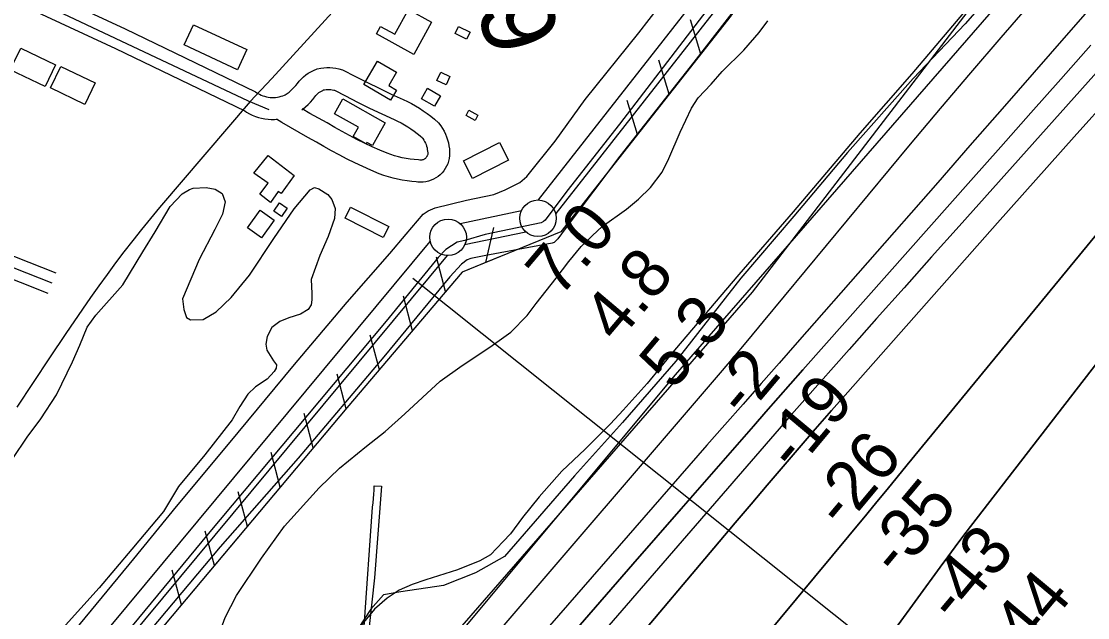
# Model space of a CAD drawing. Extents: x 3683613 to 3738215, y 469626 to 495384.
# Drawn here: x 3704790 to 3706247, y 489688 to 490504 of the extents above; entities that cross this region are included whole.
import ezdxf

# ---------------------------------------------------------------- set-up
doc = ezdxf.new("R2010")
doc.units = 0
for name, color, linetype in [('V-BLDG-OTLN', 7, 'Continuous'), ('V-FLOD-BASE', 7, 'Continuous'), ('V-LEVE-TOET', 7, 'Continuous'), ('V-RAIL-TRAK', 7, 'Continuous'), ('V-RIVR-EDGE', 7, 'Continuous'), ('V-RIVR-RANG', 7, 'Continuous'), ('V-ROAD-CNTR', 7, 'Continuous'), ('V-RRAP-FSHR', 7, 'Continuous'), ('V-SITE-VEGE', 7, 'Continuous'), ('V-SURV-IDEN', 7, 'Continuous'), ('V-SURV-LINE', 7, 'Continuous'), ('V-TOPO-DPTH', 7, 'Continuous'), ('V-TOPO-MINR', 7, 'Continuous'), ('V-TOPO-WATR', 7, 'Continuous')]:
    doc.layers.add(name, color=color, linetype=linetype)

msp = doc.modelspace()

# ---------------------------------------------------------------- linework, layer by layer
at = {"layer": 'V-BLDG-OTLN'}
for points in [[(3705350.5, 490502.6), (3705326.3, 490458.6), (3705275.1, 490486.8), (3705280.7, 490496.9), (3705300.2, 490486.2), (3705318.9, 490520)], [(3705025.1, 490499.1), (3705098, 490465.2), (3705085.1, 490437.4), (3705012.2, 490471.4)], [(3705398.4, 490479.4), (3705382.6, 490487.3), (3705387.4, 490496.7), (3705403.1, 490488.8)], [(3704788.9, 490467.2), (3704836.5, 490444.2), (3704822.2, 490414.6), (3704774.6, 490437.6)], [(3704843.7, 490442), (3704890.5, 490419.5), (3704876.5, 490390.2), (3704829.6, 490412.7)], [(3705257.9, 490417.2), (3705276.6, 490449.3), (3705302.7, 490434.1), (3705292, 490415.8), (3705302.5, 490409.6), (3705294.5, 490395.9)], [(3705357.8, 490422.8), (3705363.1, 490434.2), (3705375.6, 490428.5), (3705370.3, 490417)], [(3705354.7, 490387.9), (3705336.9, 490397.9), (3705344.9, 490412.2), (3705362.7, 490402.1)], [(3705229.2, 490397.6), (3705287.2, 490365), (3705269.7, 490334), (3705262.1, 490338.2), (3705261, 490336.3), (3705243.2, 490346.3), (3705250.4, 490359.2), (3705217.8, 490377.5)], [(3705409.9, 490368.4), (3705397.7, 490375.2), (3705401.6, 490382.2), (3705413.8, 490375.4)], [(3705394.2, 490313.1), (3705443.6, 490338.1), (3705455.8, 490313.8), (3705406.4, 490288.9)], [(3705162.8, 490293.2), (3705145.1, 490268.3), (3705141, 490271.2), (3705130.2, 490256), (3705115.7, 490267.6), (3705126.9, 490282.3), (3705107.5, 490296), (3705126.9, 490320.2)], [(3705153.1, 490248.1), (3705145.5, 490237), (3705134.8, 490244.2), (3705142.4, 490255.4)], [(3705284.2, 490208.1), (3705232.2, 490234.5), (3705239.8, 490249.6), (3705291.9, 490223.1)], [(3705135.1, 490232), (3705117.8, 490207.9), (3705099, 490221.4), (3705116.3, 490245.5)]]:
    msp.add_lwpolyline(points, close=True, dxfattribs=at)
msp.add_lwpolyline([(3705258.5, 489676.2), (3705269.8, 489839.6), (3705270.6, 489845.4), (3705271.3, 489851.3), (3705271.7, 489857.1), (3705271.9, 489863), (3705271.9, 489868.9), (3705281.9, 489868.2), (3705272.5, 489743), (3705258.2, 489613.8)], dxfattribs=at)
at = {"layer": 'V-FLOD-BASE'}
msp.add_lwpolyline([(3706297.7, 491246.6), (3706239.4, 491176.2), (3706132.1, 491037.4), (3706038.3, 490918), (3705941.3, 490794.5), (3705841.9, 490665.5), (3705726.8, 490519.1), (3705607.3, 490363.3), (3705535.5, 490271.5), (3705505.9, 490232.1), (3705503.6, 490230.2), (3705500.5, 490228.3), (3705424, 490212.4), (3705396, 490203.9), (3705385.6, 490201.8), (3705370, 490191.9), (3705359.7, 490180.9), (3705288.4, 490093.7), (3705162.4, 489943.1), (3705045.1, 489803.2), (3704906.4, 489635.4), (3704792.6, 489499.7), (3704657.1, 489331.5)], dxfattribs=at)
at = {"layer": 'V-LEVE-TOET'}
for points in [[(3705800.1, 490566), (3705709, 490448.1), (3705608, 490319.2), (3705534.7, 490222), (3705523.2, 490206.3), (3705518.1, 490201.4), (3705515.4, 490200.6), (3705424.6, 490183.4), (3705404.4, 490179.4), (3705399, 490177.6), (3705391.6, 490171.9), (3705375.4, 490154.3), (3705285.2, 490045), (3705167.9, 489906.7), (3705061.7, 489785.2), (3704966.4, 489672), (3704846.3, 489529.1), (3704712.3, 489360.5)], [(3704741.4, 489521.4), (3704815, 489607.3), (3704870.6, 489680.4), (3704943.4, 489768.7), (3705001.8, 489840.6), (3705073, 489925.8), (3705163.2, 490034.8), (3705234.9, 490119.6), (3705293.5, 490186.5), (3705315.9, 490212.8), (3705338.8, 490240), (3705345.8, 490244.5), (3705355.2, 490249), (3705398.3, 490259.2), (3705435.5, 490267.2), (3705451.1, 490273.2), (3705471, 490283.3), (3705480.7, 490291.7), (3705519.4, 490339.9), (3705560.4, 490396.9), (3705633.7, 490487.9), (3705690.5, 490561.4)]]:
    msp.add_lwpolyline(points, dxfattribs=at)
at = {"layer": 'V-RAIL-TRAK'}
for points in [[(3705102.3, 490394.3), (3705131.9, 490425.8), (3705161.3, 490457.5), (3705190.4, 490489.4), (3705219.4, 490521.5)], [(3705102.3, 490394.3), (3704978.6, 490249.2), (3704966.2, 490234.4), (3704953.9, 490219.3), (3704941.9, 490204.1), (3704930, 490188.8), (3704918.3, 490173.4), (3704906.8, 490157.8), (3704895.4, 490142), (3704884.3, 490126.1), (3704873.3, 490110.1), (3704850.6, 490076.9), (3704828.1, 490043.6), (3704805.8, 490010.1), (3704783.7, 489976.4)]]:
    msp.add_lwpolyline(points, dxfattribs=at)
at = {"layer": 'V-RIVR-EDGE'}
msp.add_lwpolyline([(3706158.2, 490590.3), (3706079.9, 490500.5), (3706008.9, 490425.6), (3705919.2, 490324.4), (3705845.7, 490237.5), (3705773.5, 490152.4), (3705684.3, 490039.2), (3705611.5, 489955.3), (3705545.9, 489882.3), (3705450.1, 489772), (3705410.5, 489749.9), (3705366.6, 489732.6), (3705308.3, 489723.8), (3705284.9, 489719.6), (3705267.5, 489699.9), (3705240.4, 489659.1)], dxfattribs=at)
at = {"layer": 'V-RIVR-RANG'}
msp.add_line((3705325.1, 490152.4), (3706106.9, 489528.8), dxfattribs=at)
at = {"layer": 'V-ROAD-CNTR'}
for points in [[(3704488.2, 490706), (3704525.9, 490686.6), (3704716.6, 490593.4), (3704931.4, 490493.5), (3705109.7, 490407.4), (3705113, 490405.3), (3705115.2, 490404.1), (3705117.5, 490403), (3705119.8, 490402.1), (3705122.2, 490401.3), (3705124.7, 490400.6), (3705127.2, 490400.1), (3705129.7, 490399.8), (3705132.2, 490399.7), (3705134.8, 490399.7), (3705137.3, 490399.8), (3705139.8, 490400.2), (3705142.3, 490400.6), (3705144.8, 490401.3), (3705147.2, 490402.1), (3705149.5, 490403), (3705152.2, 490404.3)], [(3704474.5, 490679.3), (3704512.4, 490659.8), (3704703.7, 490566.3), (3704918.5, 490466.4), (3705095, 490381.2), (3705097.5, 490379.6), (3705101.4, 490377.4), (3705105.4, 490375.5), (3705109.6, 490373.8), (3705113.8, 490372.5), (3705118.1, 490371.3), (3705122.4, 490370.5), (3705126.9, 490369.9), (3705131.3, 490369.7), (3705135.7, 490369.7), (3705138.7, 490369.9)], [(3704514.1, 490671.4), (3705099.8, 490395), (3705128.2, 490383.1)], [(3705150.3, 490403.2), (3705153.3, 490405.2), (3705155.9, 490407.1), (3705158.3, 490409.2), (3705160.6, 490411.3), (3705162.8, 490413.6), (3705164.9, 490416), (3705167.2, 490418.9), (3705169.5, 490421.9), (3705172.3, 490424.9), (3705175.4, 490427.7), (3705178.6, 490430.4), (3705182, 490432.7), (3705185.5, 490434.9), (3705189.3, 490436.7), (3705193.9, 490438.7), (3705198.9, 490439.7), (3705203, 490440.3), (3705207.2, 490440.6), (3705211.4, 490440.6), (3705215.6, 490440.3), (3705219.7, 490439.8), (3705223.8, 490438.9), (3705228.9, 490437.6), (3705246.5, 490428.4), (3705262.7, 490420.2), (3705278.9, 490412.2), (3705295.3, 490404.4), (3705311.8, 490396.7), (3705317.4, 490394.1), (3705323, 490391.3), (3705328.5, 490388.2), (3705333.9, 490384.9), (3705339.2, 490381.4), (3705344.4, 490377.8), (3705349.4, 490374), (3705354.3, 490369.9), (3705360, 490364.9), (3705363.2, 490360.7), (3705365.5, 490357.1), (3705367.6, 490353.4), (3705369.5, 490349.6), (3705371.1, 490345.7), (3705372.4, 490341.7), (3705373.5, 490337.6), (3705374.3, 490333.5), (3705374.9, 490329.3), (3705375.2, 490325.1), (3705375.2, 490320.2), (3705374.6, 490316.1), (3705373.7, 490312.5), (3705372.6, 490309), (3705371, 490305.7), (3705369.2, 490302.5), (3705367.2, 490299.5), (3705364.8, 490296.7), (3705362.2, 490294.1), (3705359.4, 490291.8), (3705356.3, 490289.8), (3705353.1, 490288), (3705349.8, 490286.5), (3705346.3, 490285.4), (3705342.7, 490284.5), (3705339.1, 490284), (3705335.4, 490283.9), (3705331.8, 490284), (3705329.3, 490284.4), (3705323.5, 490284.9), (3705317, 490285.7), (3705310.5, 490286.7), (3705304.1, 490287.9), (3705297.8, 490289.4), (3705291.5, 490291.2), (3705285.2, 490293.2), (3705279, 490295.4), (3705267.6, 490300.2), (3705256.6, 490305.1), (3705245.7, 490310.2), (3705234.9, 490315.5), (3705224.1, 490321.1), (3705213.5, 490326.8), (3705203, 490332.8), (3705193.1, 490338.7), (3705181.4, 490344.9), (3705169.4, 490351.6), (3705157.6, 490358.4), (3705145.8, 490365.4), (3705138.7, 490369.9)], [(3705173.1, 490382.5), (3705174.5, 490383.6), (3705178.2, 490386.7), (3705181.7, 490389.9), (3705185, 490393.4), (3705188.1, 490397), (3705190.7, 490400.4), (3705192.2, 490402.3), (3705193.6, 490403.7), (3705195.1, 490405.1), (3705196.6, 490406.4), (3705198.3, 490407.5), (3705200, 490408.5), (3705201.8, 490409.4), (3705202.8, 490409.9), (3705204, 490410.1), (3705206.2, 490410.4), (3705208.3, 490410.6), (3705210.5, 490410.6), (3705212.6, 490410.4), (3705214.8, 490410.2), (3705216.9, 490409.7), (3705217.9, 490409.5), (3705232.8, 490401.7), (3705249.3, 490393.4), (3705265.8, 490385.2), (3705282.5, 490377.3), (3705299.2, 490369.5), (3705304.1, 490367.2), (3705308.8, 490364.8), (3705313.4, 490362.2), (3705317.9, 490359.5), (3705322.3, 490356.6), (3705326.6, 490353.6), (3705330.8, 490350.4), (3705334.9, 490347.1), (3705337.9, 490344.4), (3705338.6, 490343.5), (3705339.9, 490341.5), (3705341, 490339.5), (3705342.1, 490337.4), (3705342.9, 490335.2), (3705343.7, 490333), (3705344.3, 490330.8), (3705344.7, 490328.5), (3705345, 490326.2), (3705345.2, 490323.9), (3705345.2, 490322.3), (3705345.2, 490321.9), (3705344.9, 490321), (3705344.6, 490320.1), (3705344.3, 490319.3), (3705343.8, 490318.5), (3705343.3, 490317.8), (3705342.7, 490317.1), (3705342.1, 490316.4), (3705341.4, 490315.9), (3705340.6, 490315.4), (3705339.8, 490314.9), (3705339, 490314.6), (3705338.2, 490314.3), (3705337.3, 490314.1), (3705336.4, 490313.9), (3705335.5, 490313.9), (3705334.6, 490313.9), (3705332.6, 490314.2), (3705326.5, 490314.7), (3705321.1, 490315.4), (3705315.8, 490316.2), (3705310.5, 490317.3), (3705305.2, 490318.5), (3705300, 490320), (3705294.9, 490321.6), (3705289.9, 490323.4), (3705279.6, 490327.7), (3705269.1, 490332.4), (3705258.7, 490337.3), (3705248.4, 490342.3), (3705238.2, 490347.6), (3705228.1, 490353.1), (3705218.1, 490358.7), (3705207.8, 490364.8), (3705195.8, 490371.3), (3705184.2, 490377.7), (3705173.4, 490384)], [(3704258.4, 490388.4), (3704836.9, 490160)], [(3704250.2, 490375.6), (3704831.4, 490146.1)], [(3704712.1, 490177.1), (3704825.9, 490132.1)]]:
    msp.add_lwpolyline(points, dxfattribs=at)
at = {"layer": 'V-RRAP-FSHR'}
for p, q in [((3705718.5, 490459), (3705704.4, 490505.7)), ((3705675.2, 490404), (3705661.1, 490450.7)), ((3705631.9, 490349), (3705617.8, 490395.7)), ((3705424.8, 490174.1), (3705435.6, 490221.7)), ((3705369.7, 490134.2), (3705357.3, 490181.5)), ((3705324.4, 490080.8), (3705312, 490128.1)), ((3705279.1, 490027.5), (3705266.7, 490074.7)), ((3705233.8, 489974.1), (3705221.4, 490021.3)), ((3705188.8, 489920.5), (3705176.2, 489967.7)), ((3705143.7, 489866.9), (3705131.1, 489914.1)), ((3705098.7, 489813.3), (3705086.1, 489860.5)), ((3705053.7, 489759.8), (3705041.1, 489806.9)), ((3705008.6, 489706.2), (3704996, 489753.3))]:
    msp.add_line(p, q, dxfattribs=at)
for points in [[(3708408.8, 493463.4), (3708247.4, 493201.2), (3708057.3, 492892.1), (3707832.1, 492505.1), (3707595.2, 492204.9), (3706798.8, 491302), (3705683.7, 490020.5), (3704538.2, 488647.3), (3704536.6, 488645)], [(3705946, 490753), (3705760.6, 490512.5), (3705760, 490511.7), (3705607.4, 490317.9)], [(3705760, 490511.7), (3705527.1, 490215.8), (3705392.3, 490160.8), (3705234.7, 489975.2), (3704835.8, 489500.6), (3704489.5, 489061.5)], [(3705443.4, 490181.7), (3705392.3, 490160.8), (3705234.7, 489975.2), (3704998.2, 489693.8)]]:
    msp.add_lwpolyline(points, dxfattribs=at)
at = {"layer": 'V-SITE-VEGE'}
for points in [[(3706095.5, 490536.6), (3706007, 490432), (3705936.1, 490350.7), (3705844.9, 490243.5), (3705770.5, 490157.6), (3705682.4, 490054.2), (3705645.1, 490008.6), (3705612.3, 489972.1), (3705595.1, 489953.5), (3705560.3, 489919), (3705528.7, 489888.6), (3705497.8, 489853.7), (3705475, 489825.5), (3705458.5, 489803.1), (3705448.4, 489792.4), (3705431.2, 489774.6), (3705416.4, 489766.3), (3705385.8, 489754.1), (3705342.5, 489740.1), (3705324, 489733.8), (3705306.1, 489726), (3705289.8, 489715.1), (3705272.7, 489700.3), (3705253.1, 489676.4)], [(3705430.3, 490058.3), (3705458.7, 490079), (3705481, 490101.4), (3705493.5, 490117.8), (3705521, 490152.8), (3705538.3, 490175.2), (3705555.1, 490195.8), (3705570.7, 490210.9), (3705583.6, 490223.1), (3705617, 490246.8), (3705633.4, 490260.8), (3705649.8, 490276.8), (3705665.9, 490297.7), (3705675, 490316.4), (3705690.6, 490352.4), (3705705.7, 490384.9), (3705715.1, 490399), (3705732.7, 490418), (3705748, 490435.1), (3705777.6, 490464.3), (3705798.4, 490488.6), (3705810.2, 490504.6)], [(3704778.2, 489906.3), (3704797.8, 489935.3), (3704816.2, 489960.5), (3704837.8, 489993), (3704859.5, 490038.1), (3704869.6, 490061), (3704879.8, 490085.5), (3704891.4, 490102.2), (3704928.4, 490143.5), (3704955.6, 490188.5), (3704972.8, 490216), (3704993.3, 490250.5), (3705009.6, 490267.9), (3705019.4, 490274), (3705024.5, 490275.5), (3705042.2, 490276.4), (3705054.6, 490274.2), (3705064, 490268.6), (3705068.1, 490256.8), (3705064.7, 490240.1), (3705054.2, 490219.1), (3705032.9, 490178.3), (3705010.2, 490124.3), (3705011.6, 490109.8), (3705015.3, 490098.8), (3705021.1, 490095.6), (3705038.4, 490096.1), (3705056.1, 490106.8), (3705076.3, 490126.1), (3705101.4, 490156.6), (3705135, 490207), (3705162.6, 490247.2), (3705184.5, 490273.5), (3705190.4, 490276.5), (3705196.6, 490274.9), (3705208.7, 490266.9), (3705214, 490260.2), (3705218.5, 490248), (3705218, 490234.3), (3705209, 490209.8), (3705197.7, 490183.7), (3705185.8, 490150.7), (3705186.7, 490131.5), (3705187, 490122.9), (3705185.7, 490116.2), (3705181.7, 490109.7), (3705171.5, 490103.5), (3705155.3, 490098.3), (3705143.1, 490093.4), (3705132.1, 490085), (3705125.6, 490072.9), (3705123.9, 490062.4), (3705125.4, 490054.2), (3705134.5, 490039.6), (3705138.4, 490034), (3705137.9, 490029.7), (3705135.5, 490025.1), (3705125.6, 490014.6), (3705109.8, 490003.9), (3705099.4, 489993.9), (3705088.2, 489977.3), (3705077.8, 489959), (3705040.3, 489911.1), (3705004.5, 489867.8), (3704984.1, 489833.7), (3704940.7, 489782.3), (3704896.1, 489729.3), (3704824.9, 489650.2)], [(3705055.7, 489653.5), (3705068.5, 489688.7), (3705084, 489718.9), (3705118.2, 489769.6), (3705149.6, 489813.4), (3705197, 489865.8), (3705224.7, 489892.7), (3705261.7, 489923), (3705287, 489943), (3705313.9, 489967.2), (3705362.3, 490011.9), (3705392.2, 490033), (3705430.3, 490058.3)]]:
    msp.add_lwpolyline(points, dxfattribs=at)
at = {"layer": 'V-SURV-LINE'}
for points in [[(3705496.6, 490259.5), (3706262.9, 491237.2)], [(3706286.5, 491218.7), (3705520.2, 490241)], [(3705389.5, 490227.3), (3705473.4, 490245.1)], [(3704885.5, 489645.4), (3705348.8, 490202.8)], [(3705479.6, 490215.7), (3705395.7, 490198)], [(3705371.8, 490183.6), (3704908.6, 489626.2)]]:
    msp.add_lwpolyline(points, dxfattribs=at)
for centre in [(3705496, 490234.5), (3705373.1, 490208.5)]:
    msp.add_circle(centre, 25, dxfattribs=at)
at = {"layer": 'V-TOPO-DPTH'}
for points in [[(3706170.5, 490530.1), (3706128.6, 490481.8), (3706087.1, 490433.4), (3706045.9, 490384.6), (3706004.9, 490335.6), (3705803.8, 490093.2), (3705782.5, 490067.6), (3705761, 490042), (3705739.4, 490016.6), (3705717.7, 489991.2), (3705454.7, 489684.8), (3705416.3, 489639.8), (3705378.1, 489594.5), (3705340.3, 489549), (3705302.7, 489503.3), (3705241.1, 489427.9), (3705234.5, 489419.7), (3705228, 489411.5), (3705221.6, 489403.3), (3705215.2, 489395), (3705111.9, 489258.5), (3705053.8, 489182), (3704995.7, 489105.5), (3704937.3, 489029.2)], [(3706251.6, 490471.1), (3706210.6, 490424.8), (3706169.6, 490378.6), (3706128.7, 490332.4), (3706087.7, 490286.2), (3705858, 490027.2), (3705841.1, 490008.1), (3705824.2, 489988.9), (3705807.4, 489969.7), (3705790.6, 489950.5), (3705691.9, 489837.4), (3705625.8, 489761.5), (3705559.7, 489685.7), (3705493.7, 489609.8), (3705427.6, 489533.9), (3705318.4, 489408.3), (3705302, 489389.4), (3705285.6, 489370.4), (3705269.3, 489351.4), (3705253.1, 489332.3), (3705158.2, 489220.5), (3705095, 489145.1), (3705032.4, 489069.3), (3704970.7, 488992.6)], [(3704970.7, 488992.6), (3705032.4, 489069.3), (3705095, 489145.1), (3705158.2, 489220.5), (3705253.1, 489332.3), (3705269.3, 489351.4), (3705285.6, 489370.4), (3705302, 489389.4), (3705318.4, 489408.3), (3705427.6, 489533.9), (3705493.7, 489609.8), (3705559.7, 489685.7), (3705625.8, 489761.5), (3705691.9, 489837.4), (3705790.6, 489950.5), (3705807.4, 489969.7), (3705824.2, 489988.9), (3705841.1, 490008.1), (3705858, 490027.2), (3706087.7, 490286.2), (3706128.7, 490332.4), (3706169.6, 490378.6), (3706210.6, 490424.8), (3706251.6, 490471.1)], [(3705367.6, 489346.6), (3705743.7, 489792.3), (3705765.5, 489818.1), (3705787.3, 489843.8), (3705809.1, 489869.5), (3705831, 489895.1), (3705853, 489920.7), (3705875.1, 489946.2), (3705897.3, 489971.6), (3705919.6, 489996.9), (3706072.2, 490169.4), (3706124.4, 490228.3), (3706176.6, 490287.1), (3706229.1, 490345.7), (3706281.6, 490404.3)], [(3706281.6, 490404.3), (3706229.1, 490345.7), (3706176.6, 490287.1), (3706124.4, 490228.3), (3706072.2, 490169.4), (3705919.6, 489996.9), (3705897.3, 489971.6), (3705875.1, 489946.2), (3705853, 489920.7), (3705831, 489895.1), (3705809.1, 489869.5), (3705787.3, 489843.8), (3705765.5, 489818.1), (3705743.7, 489792.3), (3705367.6, 489346.6)], [(3704980.4, 488626), (3705443.5, 489218.7), (3705453.4, 489231.2), (3705463.3, 489243.7), (3705473.2, 489256.1), (3705483.3, 489268.5), (3705575.9, 489382.1), (3705632.3, 489451.2), (3705688.9, 489520.2), (3705745.6, 489589), (3705802.5, 489657.8), (3705945.4, 489830.1), (3705959.3, 489847), (3705973.2, 489863.8), (3705987.1, 489880.6), (3706000.9, 489897.5), (3706322.4, 490289.1)], [(3704980.4, 488626), (3705443.5, 489218.7), (3705453.4, 489231.2), (3705463.3, 489243.7), (3705473.2, 489256.1), (3705483.3, 489268.5), (3705575.9, 489382.1), (3705632.3, 489451.2), (3705688.9, 489520.2), (3705745.6, 489589), (3705802.5, 489657.8), (3705945.4, 489830.1), (3705959.3, 489847), (3705973.2, 489863.8), (3705987.1, 489880.6), (3706000.9, 489897.5), (3706322.4, 490289.1)], [(3706432.4, 490259.4), (3706087.5, 489813.2), (3706077, 489799.3), (3706066.5, 489785.4), (3706056.1, 489771.5), (3706045.8, 489757.4), (3705954.4, 489631.6), (3705898.6, 489554.4), (3705843.1, 489477.1), (3705788, 489399.4), (3705733.2, 489321.6), (3705632.4, 489177.8), (3705619.4, 489159.7), (3705606.1, 489141.8), (3705592.4, 489124.3), (3705578.4, 489106.9), (3705479.6, 488987.2)], [(3705479.6, 488987.2), (3705578.4, 489106.9), (3705592.4, 489124.3), (3705606.1, 489141.8), (3705619.4, 489159.7), (3705632.4, 489177.8), (3705733.2, 489321.6), (3705788, 489399.4), (3705843.1, 489477.1), (3705898.6, 489554.4), (3705954.4, 489631.6), (3706045.8, 489757.4), (3706056.1, 489771.5), (3706066.5, 489785.4), (3706077, 489799.3), (3706087.5, 489813.2), (3706432.4, 490259.4)]]:
    msp.add_lwpolyline(points, dxfattribs=at)
at = {"layer": 'V-TOPO-MINR'}
for points in [[(3703526.8, 486823.3), (3703790, 487309.4), (3703966.9, 487651.7), (3704039, 487795.3), (3704272.3, 488190.6), (3704393.6, 488401.4), (3704686.1, 488823.6), (3704808.1, 488972.6), (3705230.4, 489491.5), (3705789.2, 490133.3), (3706218.2, 490692.7), (3706565.7, 491091.7), (3706913.7, 491445.5), (3707212.4, 491748.8), (3708082.6, 492832.1), (3708175.9, 492987.8), (3708369.8, 493297.1), (3708461.1, 493464)], [(3706298.9, 490577), (3706218.3, 490484.6), (3706174.4, 490434.3), (3706130.5, 490384.1), (3706086.5, 490333.8), (3706042.5, 490283.6), (3705850.3, 490064.7), (3705825.6, 490036.6), (3705800.9, 490008.5), (3705776.3, 489980.4), (3705751.6, 489952.3), (3705726.9, 489924.1), (3705702.3, 489896), (3705677.7, 489867.8), (3705653.1, 489839.6), (3705312, 489448.2)], [(3706321.1, 490502.6), (3706071.7, 490223.9), (3706034.1, 490181.8), (3705996.4, 490139.6), (3705958.8, 490097.3), (3705921.3, 490055), (3705860.9, 489986.9), (3705853.6, 489978.6), (3705846.3, 489970.3), (3705839.1, 489962), (3705831.8, 489953.7), (3705466.3, 489531.5), (3705440.5, 489501.6), (3705414.6, 489471.7), (3705388.7, 489441.9), (3705362.8, 489412), (3705323.3, 489366.6), (3705317.1, 489359.5), (3705311, 489352.3), (3705304.8, 489345.2), (3705298.7, 489338.1), (3704979.2, 488967.6)], [(3706251.6, 490471.1), (3706210.6, 490424.8), (3706169.6, 490378.6), (3706128.7, 490332.4), (3706087.7, 490286.2), (3705858, 490027.2), (3705841.1, 490008.1), (3705824.2, 489988.9), (3705807.4, 489969.7), (3705790.6, 489950.5), (3705691.9, 489837.4), (3705625.8, 489761.5), (3705559.7, 489685.7), (3705493.7, 489609.8), (3705427.6, 489533.9), (3705318.4, 489408.3), (3705302, 489389.4), (3705285.6, 489370.4), (3705269.3, 489351.4), (3705253.1, 489332.3), (3705158.2, 489220.5), (3705095, 489145.1), (3705032.4, 489069.3), (3704970.7, 488992.6)], [(3706281.6, 490404.3), (3706229.1, 490345.7), (3706176.6, 490287.1), (3706124.4, 490228.3), (3706072.2, 490169.4), (3705919.6, 489996.9), (3705897.3, 489971.6), (3705875.1, 489946.2), (3705853, 489920.7), (3705831, 489895.1), (3705809.1, 489869.5), (3705787.3, 489843.8), (3705765.5, 489818.1), (3705743.7, 489792.3), (3705367.6, 489346.6)], [(3706322.4, 490289.1), (3706000.9, 489897.5), (3705987.1, 489880.6), (3705973.2, 489863.8), (3705959.3, 489847), (3705945.4, 489830.1), (3705802.5, 489657.8), (3705745.6, 489589), (3705688.9, 489520.2), (3705632.3, 489451.2), (3705575.9, 489382.1), (3705483.3, 489268.5), (3705473.2, 489256.1), (3705463.3, 489243.7), (3705453.4, 489231.2), (3705443.5, 489218.7), (3704980.4, 488626)], [(3706432.4, 490259.4), (3706087.5, 489813.2), (3706077, 489799.3), (3706066.5, 489785.4), (3706056.1, 489771.5), (3706045.8, 489757.4), (3705954.4, 489631.6), (3705898.6, 489554.4), (3705843.1, 489477.1), (3705788, 489399.4), (3705733.2, 489321.6), (3705632.4, 489177.8), (3705619.4, 489159.7), (3705606.1, 489141.8), (3705592.4, 489124.3), (3705578.4, 489106.9), (3705479.6, 488987.2)]]:
    msp.add_lwpolyline(points, dxfattribs=at)
at = {"layer": 'V-TOPO-WATR'}
msp.add_lwpolyline([(3706170.5, 490530.1), (3706128.6, 490481.8), (3706087.1, 490433.4), (3706045.9, 490384.6), (3706004.9, 490335.6), (3705803.8, 490093.2), (3705782.5, 490067.6), (3705761, 490042), (3705739.4, 490016.6), (3705717.7, 489991.2), (3705454.7, 489684.8), (3705416.3, 489639.8), (3705378.1, 489594.5), (3705340.3, 489549), (3705302.7, 489503.3), (3705241.1, 489427.9), (3705234.5, 489419.7), (3705228, 489411.5), (3705221.6, 489403.3), (3705215.2, 489395), (3705111.9, 489258.5), (3705053.8, 489182), (3704995.7, 489105.5), (3704937.3, 489029.2)], dxfattribs=at)

# ---------------------------------------------------------------- texts
at = {"layer": 'V-RIVR-RANG'}
for s, rotation, p in [('7.0', 49.8283, (3705525.5, 490124.3)), ('4.8', 49.8283, (3705604, 490062.2)), ('5.3', 49.8283, (3705680.5, 489997.9)), ('-2', 49.8283, (3705778.7, 489959.2)), ('-19', 50.1109, (3705847.6, 489885.3)), ('-26', 50.1109, (3705913.2, 489807.8)), ('-35', 50.1109, (3705988.4, 489741.9)), ('-43', 50.1109, (3706066.4, 489679.2)), ('-44', 50.1109, (3706145.1, 489617.5))]:
    msp.add_text(s, height=67, rotation=rotation, dxfattribs=at).set_placement(p)
at = {"layer": 'V-SURV-IDEN'}
msp.add_text('358+58.9', height=100, rotation=288.4516, dxfattribs=at).set_placement((3705256.3, 490982.8))

doc.saveas('drawing.dxf')
